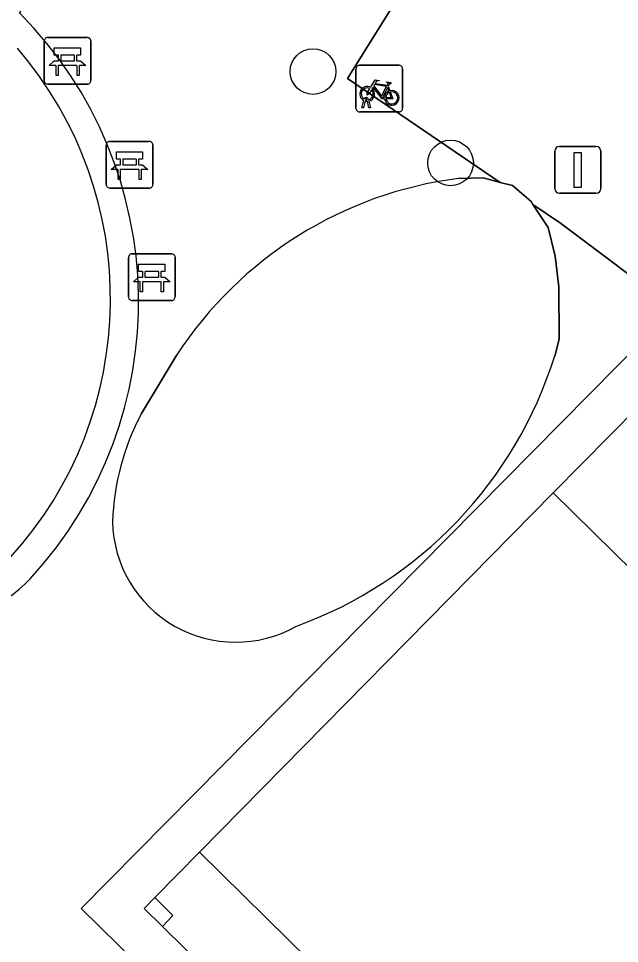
# Model space of a CAD drawing. Extents: x 159039 to 160102, y 381214 to 382524.
# Drawn here: x 159632.43 to 159645.31, y 382042.56 to 382062.39 of the extents above; entities that cross this region are included whole.
import ezdxf

# ---------------------------------------------------------------- set-up
doc = ezdxf.new("R2010")
doc.units = 0
for name, color, linetype in [('IMGEO_Bank', 7, 'Continuous'), ('IMGEO_Boom', 7, 'Continuous'), ('IMGEO_Erf', 7, 'Continuous'), ('IMGEO_Fietsenrek', 7, 'Continuous'), ('IMGEO_Groenvoorziening', 7, 'Continuous'), ('IMGEO_Lichtmast', 7, 'Continuous'), ('IMGEO_Pand', 7, 'Continuous'), ('IMGEO_Voetpad_open', 7, 'Continuous')]:
    doc.layers.add(name, color=color, linetype=linetype)

msp = doc.modelspace()

# ---------------------------------------------------------------- linework, layer by layer
at = {"layer": 'IMGEO_Bank'}
for p, q in [((159633.055, 382061.983), (159633.896, 382061.983)), ((159633.896, 382061.983), (159633.055, 382061.983)), ((159632.98, 382061.058), (159632.98, 382061.899)), ((159632.98, 382061.899), (159632.98, 382061.058)), ((159633.98, 382061.908), (159633.98, 382061.067)), ((159633.98, 382061.067), (159633.98, 382061.908)), ((159633.289, 382061.489), (159633.289, 382061.595)), ((159633.333, 382061.595), (159633.333, 382061.489)), ((159633.621, 382061.601), (159633.339, 382061.601)), ((159633.627, 382061.489), (159633.627, 382061.595)), ((159633.671, 382061.595), (159633.671, 382061.489)), ((159633.677, 382061.381), (159633.284, 382061.381)), ((159633.339, 382061.483), (159633.621, 382061.483)), ((159633.905, 382060.983), (159633.064, 382060.983)), ((159633.064, 382060.983), (159633.905, 382060.983)), ((159634.309, 382058.829), (159634.309, 382059.67)), ((159634.309, 382059.67), (159634.309, 382058.829)), ((159634.384, 382059.754), (159635.225, 382059.754)), ((159635.225, 382059.754), (159634.384, 382059.754)), ((159635.309, 382059.679), (159635.309, 382058.838)), ((159635.309, 382058.838), (159635.309, 382059.679)), ((159634.618, 382059.26), (159634.618, 382059.366)), ((159634.662, 382059.366), (159634.662, 382059.26)), ((159634.95, 382059.372), (159634.668, 382059.372)), ((159634.668, 382059.254), (159634.95, 382059.254)), ((159634.956, 382059.26), (159634.956, 382059.366)), ((159635, 382059.366), (159635, 382059.26)), ((159635.006, 382059.152), (159634.613, 382059.152)), ((159635.234, 382058.754), (159634.393, 382058.754)), ((159634.393, 382058.754), (159635.234, 382058.754)), ((159634.786, 382056.419), (159634.786, 382057.26)), ((159634.786, 382057.26), (159634.786, 382056.419)), ((159634.861, 382057.344), (159635.702, 382057.344)), ((159635.702, 382057.344), (159634.861, 382057.344)), ((159635.786, 382057.269), (159635.786, 382056.428)), ((159635.786, 382056.428), (159635.786, 382057.269)), ((159635.095, 382056.85), (159635.095, 382056.956)), ((159635.139, 382056.956), (159635.139, 382056.85)), ((159635.427, 382056.962), (159635.145, 382056.962)), ((159635.145, 382056.844), (159635.427, 382056.844)), ((159635.433, 382056.85), (159635.433, 382056.956)), ((159635.477, 382056.956), (159635.477, 382056.85)), ((159635.483, 382056.742), (159635.09, 382056.742)), ((159635.711, 382056.344), (159634.87, 382056.344)), ((159634.87, 382056.344), (159635.711, 382056.344))]:
    msp.add_line(p, q, dxfattribs=at)
for points in [[(159633.283, 382061.601), (159633.197, 382061.601), (159633.197, 382061.762), (159633.76, 382061.762), (159633.76, 382061.601), (159633.677, 382061.601)], [(159633.227, 382061.381), (159633.085, 382061.381), (159633.197, 382061.483), (159633.283, 382061.483)], [(159633.277, 382061.374), (159633.277, 382061.167), (159633.234, 382061.167), (159633.234, 382061.374)], [(159633.677, 382061.483), (159633.76, 382061.483), (159633.872, 382061.381), (159633.733, 382061.381)], [(159633.727, 382061.374), (159633.727, 382061.167), (159633.683, 382061.167), (159633.683, 382061.374)], [(159634.612, 382059.372), (159634.526, 382059.372), (159634.526, 382059.533), (159635.089, 382059.533), (159635.089, 382059.372), (159635.006, 382059.372)], [(159634.556, 382059.152), (159634.414, 382059.152), (159634.526, 382059.254), (159634.612, 382059.254)], [(159635.006, 382059.254), (159635.089, 382059.254), (159635.201, 382059.152), (159635.062, 382059.152)], [(159634.606, 382059.145), (159634.606, 382058.938), (159634.563, 382058.938), (159634.563, 382059.145)], [(159635.056, 382059.145), (159635.056, 382058.938), (159635.012, 382058.938), (159635.012, 382059.145)], [(159635.089, 382056.962), (159635.003, 382056.962), (159635.003, 382057.123), (159635.566, 382057.123), (159635.566, 382056.962), (159635.483, 382056.962)], [(159635.033, 382056.742), (159634.891, 382056.742), (159635.003, 382056.844), (159635.089, 382056.844)], [(159635.483, 382056.844), (159635.566, 382056.844), (159635.678, 382056.742), (159635.539, 382056.742)], [(159635.083, 382056.735), (159635.083, 382056.528), (159635.04, 382056.528), (159635.04, 382056.735)], [(159635.533, 382056.735), (159635.533, 382056.528), (159635.489, 382056.528), (159635.489, 382056.735)]]:
    msp.add_lwpolyline(points, dxfattribs=at)
for centre, radius, start, end in [((159633.058, 382061.905), 0.0779, 92.4484, 184.2845), ((159633.058, 382061.905), 0.0779, 92.4484, 184.2845), ((159633.902, 382061.905), 0.0779, 2.4484, 94.2845), ((159633.902, 382061.905), 0.0779, 2.4484, 94.2845), ((159633.282, 382061.594), 0.00671, 2.8957, 87.1043), ((159633.339, 382061.594), 0.00671, 92.8957, 177.1043), ((159633.621, 382061.594), 0.00671, 2.8957, 87.1043), ((159633.678, 382061.594), 0.00671, 92.8957, 177.1043), ((159633.227, 382061.374), 0.00671, 2.8957, 87.1043), ((159633.284, 382061.374), 0.00671, 92.8957, 177.1043), ((159633.282, 382061.49), 0.00671, 272.8957, 357.1043), ((159633.339, 382061.49), 0.00671, 182.8957, 267.1043), ((159633.621, 382061.49), 0.00671, 272.8957, 357.1043), ((159633.678, 382061.49), 0.00671, 182.8957, 267.1043), ((159633.676, 382061.374), 0.00671, 2.8957, 87.1043), ((159633.733, 382061.374), 0.00671, 92.8957, 177.1043), ((159633.058, 382061.061), 0.0779, 182.4484, 274.2845), ((159633.058, 382061.061), 0.0779, 182.4484, 274.2845), ((159633.902, 382061.061), 0.0779, 272.4484, 4.2845), ((159633.902, 382061.061), 0.0779, 272.4484, 4.2845), ((159634.387, 382059.676), 0.0779, 92.4484, 184.2845), ((159634.387, 382059.676), 0.0779, 92.4484, 184.2845), ((159635.231, 382059.676), 0.0779, 2.4484, 94.2845), ((159635.231, 382059.676), 0.0779, 2.4484, 94.2845), ((159634.611, 382059.365), 0.00671, 2.8957, 87.1043), ((159634.611, 382059.261), 0.00671, 272.8957, 357.1043), ((159634.668, 382059.365), 0.00671, 92.8957, 177.1043), ((159634.668, 382059.261), 0.00671, 182.8957, 267.1043), ((159634.95, 382059.365), 0.00671, 2.8957, 87.1043), ((159634.95, 382059.261), 0.00671, 272.8957, 357.1043), ((159635.007, 382059.365), 0.00671, 92.8957, 177.1043), ((159635.007, 382059.261), 0.00671, 182.8957, 267.1043), ((159634.556, 382059.145), 0.00671, 2.8957, 87.1043), ((159634.613, 382059.145), 0.00671, 92.8957, 177.1043), ((159635.005, 382059.145), 0.00671, 2.8957, 87.1043), ((159635.062, 382059.145), 0.00671, 92.8957, 177.1043), ((159634.387, 382058.832), 0.0779, 182.4484, 274.2845), ((159634.387, 382058.832), 0.0779, 182.4484, 274.2845), ((159635.231, 382058.832), 0.0779, 272.4484, 4.2845), ((159635.231, 382058.832), 0.0779, 272.4484, 4.2845), ((159634.864, 382057.266), 0.0779, 92.4484, 184.2845), ((159634.864, 382057.266), 0.0779, 92.4484, 184.2845), ((159635.708, 382057.266), 0.0779, 2.4484, 94.2845), ((159635.708, 382057.266), 0.0779, 2.4484, 94.2845), ((159635.088, 382056.955), 0.00671, 2.8957, 87.1043), ((159635.088, 382056.851), 0.00671, 272.8957, 357.1043), ((159635.145, 382056.955), 0.00671, 92.8957, 177.1043), ((159635.145, 382056.851), 0.00671, 182.8957, 267.1043), ((159635.427, 382056.955), 0.00671, 2.8957, 87.1043), ((159635.427, 382056.851), 0.00671, 272.8957, 357.1043), ((159635.484, 382056.955), 0.00671, 92.8957, 177.1043), ((159635.484, 382056.851), 0.00671, 182.8957, 267.1043), ((159635.033, 382056.735), 0.00671, 2.8957, 87.1043), ((159635.09, 382056.735), 0.00671, 92.8957, 177.1043), ((159635.482, 382056.735), 0.00671, 2.8957, 87.1043), ((159635.539, 382056.735), 0.00671, 92.8957, 177.1043), ((159634.864, 382056.422), 0.0779, 182.4484, 274.2845), ((159634.864, 382056.422), 0.0779, 182.4484, 274.2845), ((159635.708, 382056.422), 0.0779, 272.4484, 4.2845), ((159635.708, 382056.422), 0.0779, 272.4484, 4.2845)]:
    msp.add_arc(centre, radius, start, end, dxfattribs=at)
at = {"layer": 'IMGEO_Boom'}
for centre in [(159638.74, 382061.252), (159641.688, 382059.293)]:
    msp.add_circle(centre, 0.489, dxfattribs=at)
at = {"layer": 'IMGEO_Erf'}
msp.add_lwpolyline([(159670.884, 382041.434), (159668.163, 382044.96), (159666.692, 382046.765), (159663.754, 382050.087), (159662.166, 382051.773), (159658.981, 382054.896), (159657.278, 382056.459), (159655.364, 382058.083), (159654.441, 382058.862), (159653.676, 382057.955), (159653.497, 382058.107), (159649.503, 382053.355), (159650.964, 382051.914), (159649.553, 382050.282), (159645.707, 382054.062), (159643.887, 382052.217), (159668.062, 382028.432)], dxfattribs=at)
msp.add_lwpolyline([(159636.308, 382044.514), (159635.348, 382043.539), (159635.74, 382043.153), (159635.514, 382042.923), (159637.49, 382040.979), (159638.673, 382042.183)], close=True, dxfattribs=at)
at = {"layer": 'IMGEO_Fietsenrek'}
for p, q in [((159639.736, 382061.388), (159640.577, 382061.388)), ((159640.577, 382061.388), (159639.736, 382061.388)), ((159639.661, 382060.463), (159639.661, 382061.304)), ((159639.661, 382061.304), (159639.661, 382060.463)), ((159640.661, 382061.313), (159640.661, 382060.472)), ((159640.661, 382060.472), (159640.661, 382061.313)), ((159640.348, 382060.937), (159640.384, 382060.842)), ((159639.788, 382060.472), (159639.827, 382060.632)), ((159639.857, 382060.62), (159639.822, 382060.472)), ((159639.899, 382060.644), (159639.898, 382060.648)), ((159639.94, 382060.472), (159639.906, 382060.614)), ((159639.93, 382060.655), (159639.931, 382060.648)), ((159639.938, 382060.618), (159639.973, 382060.472)), ((159640.586, 382060.388), (159639.745, 382060.388)), ((159639.745, 382060.388), (159640.586, 382060.388)), ((159639.822, 382060.472), (159639.788, 382060.472)), ((159639.973, 382060.472), (159639.94, 382060.472))]:
    msp.add_line(p, q, dxfattribs=at)
for points in [[(159639.974, 382060.914), (159640.069, 382061.078), (159640.155, 382061.064), (159640.157, 382061.055), (159640.101, 382061.044), (159640.074, 382060.999), (159640.33, 382060.958)], [(159640.317, 382060.933), (159640.06, 382060.974), (159640.043, 382060.945), (159640.21, 382060.725), (159640.317, 382060.933)], [(159640.33, 382060.958), (159640.355, 382061.007), (159640.349, 382061.011), (159640.326, 382061.015), (159640.314, 382061.022), (159640.313, 382061.025), (159640.315, 382061.03), (159640.41, 382061.015), (159640.412, 382061.005), (159640.402, 382060.992), (159640.39, 382060.986), (159640.376, 382060.992), (159640.348, 382060.937)], [(159639.995, 382060.862), (159639.943, 382060.772), (159639.903, 382060.747), (159639.904, 382060.794), (159639.959, 382060.888)], [(159640.27, 382060.67), (159640.22, 382060.67), (159640.029, 382060.921), (159640.01, 382060.889)], [(159640.365, 382060.835), (159640.335, 382060.912), (159640.226, 382060.694), (159640.269, 382060.694)], [(159640.299, 382060.694), (159640.419, 382060.693), (159640.375, 382060.807)], [(159640.395, 382060.814), (159640.45, 382060.669), (159640.3, 382060.669)]]:
    msp.add_lwpolyline(points, dxfattribs=at)
for centre, radius, start, end in [((159639.739, 382061.31), 0.0779, 92.4484, 184.2845), ((159639.739, 382061.31), 0.0779, 92.4484, 184.2845), ((159640.583, 382061.31), 0.0779, 2.4484, 94.2845), ((159640.583, 382061.31), 0.0779, 2.4484, 94.2845), ((159639.901, 382060.773), 0.159, 62.6766, 242.1369), ((159639.901, 382060.773), 0.129, 63.3192, 238.903), ((159639.901, 382060.773), 0.129, 283.6043, 43.4302), ((159639.901, 382060.773), 0.159, 283.5766, 46.6042), ((159640.428, 382060.689), 0.159, 113.3408, 178.3217), ((159640.428, 382060.689), 0.159, 187.0065, 105.7708), ((159640.428, 382060.689), 0.129, 113.923, 177.9556), ((159640.428, 382060.689), 0.129, 188.6715, 104.5883), ((159639.881, 382060.644), 0.0499, 12.8025, 158.6934), ((159639.901, 382060.773), 0.159, 253.9967, 271.7867), ((159639.881, 382060.644), 0.0174, 12.8025, 163.4502), ((159639.901, 382060.773), 0.129, 253.415, 269.0204), ((159639.739, 382060.466), 0.0779, 182.4484, 274.2845), ((159639.739, 382060.466), 0.0779, 182.4484, 274.2845), ((159640.583, 382060.466), 0.0779, 272.4484, 4.2845), ((159640.583, 382060.466), 0.0779, 272.4484, 4.2845)]:
    msp.add_arc(centre, radius, start, end, dxfattribs=at)
at = {"layer": 'IMGEO_Groenvoorziening'}
for points in [[(159641.854, 382058.958), (159642.384, 382058.971), (159642.751, 382058.877), (159639.482, 382061.1), (159640.527, 382062.781), (159637.563, 382064.634), (159634.503, 382066.324), (159632.454, 382062.503)], [(159676.273, 382025.113), (159673.131, 382022.006), (159669.909, 382025.159), (159661.191, 382016.355), (159633.771, 382043.309), (159646.477, 382056.174), (159644.044, 382057.998), (159643.454, 382058.399), (159643.778, 382057.905), (159643.933, 382057.296), (159644.008, 382056.635), (159644.014, 382055.513), (159643.919, 382055.153)], [(159635.063, 382053.919), (159635.821, 382055.175)]]:
    msp.add_lwpolyline(points, dxfattribs=at)
for centre, radius, start, end in [((159626.228, 382056.321), 8.774, 317.3119, 44.7945), ((159626.161, 382056.378), 8.239, 317.6841, 40.7213), ((159642.931, 382050.539), 8.488, 97.2886, 146.891), ((159635.301, 382057.846), 9.029, 289.9068, 342.6491), ((159639.778, 382051.421), 5.336, 152.0813, 178.062), ((159637.081, 382051.653), 2.637, 181.1347, 299.3912), ((159630.383, 382052.57), 3.176, 228.121, 316.2383)]:
    msp.add_arc(centre, radius, start, end, dxfattribs=at)
at = {"layer": 'IMGEO_Lichtmast'}
for p, q in [((159644.019, 382059.643), (159644.809, 382059.643)), ((159644.809, 382059.643), (159644.019, 382059.643)), ((159643.919, 382058.743), (159643.919, 382059.543)), ((159643.919, 382059.543), (159643.919, 382058.743)), ((159644.909, 382059.543), (159644.909, 382058.743)), ((159644.909, 382058.743), (159644.909, 382059.543)), ((159644.809, 382058.643), (159644.019, 382058.643)), ((159644.019, 382058.643), (159644.809, 382058.643))]:
    msp.add_line(p, q, dxfattribs=at)
msp.add_lwpolyline([(159644.339, 382059.518), (159644.489, 382059.518), (159644.489, 382058.768), (159644.339, 382058.768), (159644.339, 382059.518)], dxfattribs=at)
for centre, start, end in [((159644.019, 382059.543), 90, 180), ((159644.019, 382059.543), 90, 180), ((159644.809, 382059.543), 0, 90), ((159644.809, 382059.543), 360, 90), ((159644.019, 382058.743), 180, 270), ((159644.019, 382058.743), 180, 270), ((159644.809, 382058.743), 270, 0), ((159644.809, 382058.743), 270, 0)]:
    msp.add_arc(centre, 0.1, start, end, dxfattribs=at)
at = {"layer": 'IMGEO_Pand'}
for points in [[(159643.919, 382055.153), (159644.014, 382055.513), (159644.008, 382056.635), (159643.933, 382057.296), (159643.778, 382057.905), (159643.454, 382058.399), (159643.412, 382058.463), (159643.018, 382058.809), (159642.751, 382058.877), (159642.384, 382058.971), (159641.854, 382058.958)], [(159635.821, 382055.175), (159635.063, 382053.919)]]:
    msp.add_lwpolyline(points, dxfattribs=at)
for points in [[(159647.768, 382030.87), (159650.892, 382027.797), (159652.882, 382025.84), (159656.023, 382022.751), (159658.025, 382020.781), (159661.179, 382017.679), (159669.857, 382026.505), (159669.937, 382026.587), (159668.062, 382028.432), (159643.887, 382052.217), (159636.308, 382044.514), (159638.673, 382042.183), (159637.49, 382040.979), (159640.643, 382037.878), (159642.65, 382035.904), (159645.771, 382032.834)], [(159635.348, 382043.539), (159635.122, 382043.309), (159635.514, 382042.923), (159635.74, 382043.153)]]:
    msp.add_lwpolyline(points, close=True, dxfattribs=at)
for centre, radius, start, end in [((159642.931, 382050.539), 8.488, 97.2886, 146.891), ((159635.301, 382057.846), 9.029, 289.9068, 342.6491), ((159639.778, 382051.421), 5.336, 152.0813, 178.062), ((159637.081, 382051.653), 2.637, 181.1347, 299.3912)]:
    msp.add_arc(centre, radius, start, end, dxfattribs=at)
at = {"layer": 'IMGEO_Voetpad_open'}
for points in [[(159632.454, 382062.503), (159634.503, 382066.324), (159637.563, 382064.634), (159640.527, 382062.781), (159639.482, 382061.1), (159642.751, 382058.877), (159643.018, 382058.809), (159643.412, 382058.463), (159643.454, 382058.399), (159644.044, 382057.998), (159646.477, 382056.174)], [(159637.49, 382040.979), (159635.514, 382042.923), (159635.122, 382043.309), (159635.348, 382043.539), (159636.308, 382044.514), (159643.887, 382052.217), (159645.707, 382054.062), (159647.224, 382055.602), (159646.477, 382056.174), (159633.771, 382043.309), (159661.191, 382016.355)]]:
    msp.add_lwpolyline(points, dxfattribs=at)
for centre, radius, start, end in [((159626.228, 382056.321), 8.774, 317.3119, 44.7945), ((159626.161, 382056.378), 8.239, 317.6841, 40.7213), ((159630.383, 382052.57), 3.176, 228.121, 316.2383)]:
    msp.add_arc(centre, radius, start, end, dxfattribs=at)

doc.saveas('drawing.dxf')
